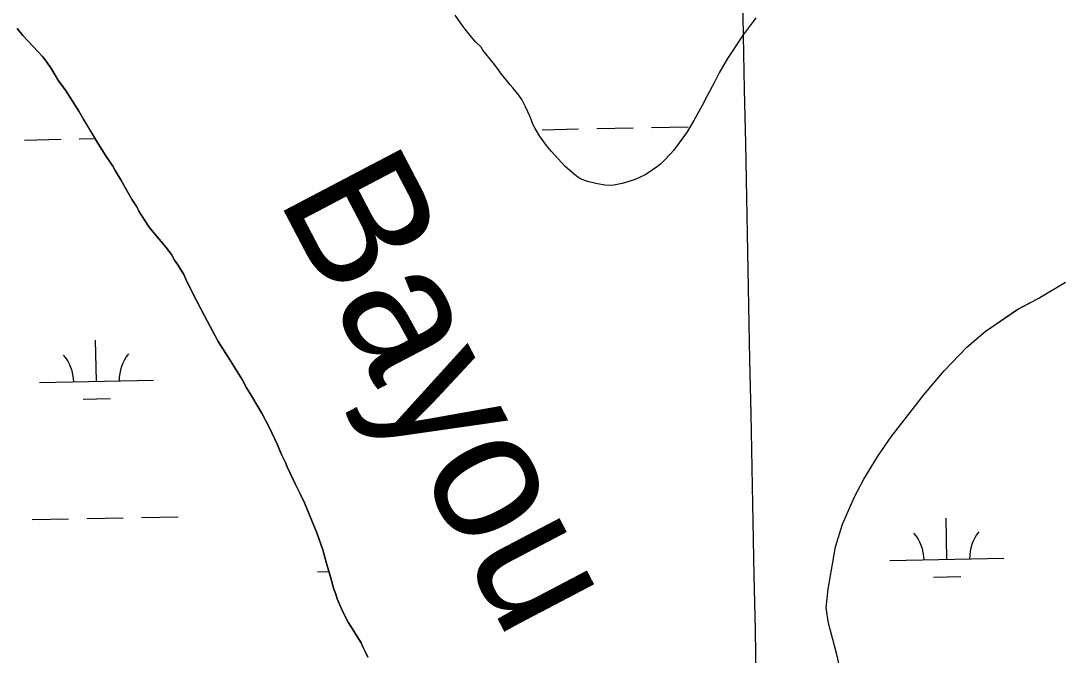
# Model space of a CAD drawing. Extents: x 3989314 to 4027622, y 243956 to 270014.
# Drawn here: x 4008658 to 4009573, y 263228 to 263784 of the extents above; entities that cross this region are included whole.
import ezdxf

# ---------------------------------------------------------------- set-up
doc = ezdxf.new("R2010")
doc.units = 0
for name, color, linetype in [('V-GRID-MAJR', 7, 'Continuous'), ('V-RIVR-EDGE', 7, 'Continuous'), ('V-RIVR-IDEN', 7, 'Continuous'), ('V-WETL-SWMP', 7, 'Continuous')]:
    doc.layers.add(name, color=color, linetype=linetype)

msp = doc.modelspace()

# ---------------------------------------------------------------- linework, layer by layer
at = {"layer": 'V-GRID-MAJR'}
msp.add_spline([(4009571.41, 249713.95), (4009450.71, 255770.16), (4009329.95, 261829.84), (4009209.19, 267889.51), (4009209.12, 267892.99)], degree=3, dxfattribs=at)
at = {"layer": 'V-RIVR-EDGE'}
for points in [[(4009302.09, 263786.33), (4009299.92, 263783.1), (4009291.21, 263771.58), (4009277.27, 263750.89), (4009270.12, 263738.09), (4009265.91, 263729.95), (4009259.4, 263717.93), (4009255.19, 263709.65), (4009247.92, 263696.34), (4009241.91, 263686.64), (4009232.7, 263673.7), (4009229.88, 263670.21), (4009227.58, 263667.49), (4009221.29, 263660.75), (4009218.47, 263658.16), (4009215.91, 263656.08), (4009212.05, 263653.36), (4009205.63, 263649.2), (4009199.46, 263646.2), (4009195.47, 263644.51), (4009184.92, 263641.1), (4009177.71, 263639.65), (4009174.36, 263639.37), (4009169.85, 263639.86), (4009161.85, 263641.24), (4009154.62, 263642.87), (4009148.55, 263645.29), (4009144.93, 263647.72), (4009141.43, 263650.66), (4009134.83, 263656.56), (4009131.72, 263659.64), (4009122.91, 263669.13), (4009118.62, 263674.52), (4009112.52, 263683.12), (4009108.62, 263689.42), (4009107.06, 263692.63), (4009104.18, 263699.71), (4009100.14, 263708.32), (4009096.89, 263714.75), (4009094.29, 263718.6), (4009089.23, 263725.15), (4009086.89, 263727.58), (4009078.33, 263738.11), (4009076.51, 263740.94), (4009071.84, 263746.97), (4009062.89, 263758.01), (4009061.33, 263760.58), (4009056.54, 263765.19), (4009051.74, 263770.84), (4009045.38, 263779.18), (4009038.5, 263788.68)], [(4008962.08, 263226.25), (4008959.61, 263231), (4008957.39, 263235.76), (4008956.21, 263238.85), (4008944.65, 263256.83), (4008941.39, 263263), (4008938.92, 263268.53), (4008935.13, 263277.4), (4008933.95, 263281.26), (4008932.25, 263285.89), (4008929.23, 263296.45), (4008927.92, 263300.31), (4008925.55, 263309.45), (4008922.53, 263320.13), (4008917.3, 263335.05), (4008906.34, 263361.29), (4008902.94, 263368.61), (4008901.38, 263371.57), (4008898.38, 263378.13), (4008896.56, 263381.73), (4008891.22, 263392.91), (4008889.65, 263396.77), (4008886, 263404.35), (4008882.61, 263412.33), (4008875.44, 263427.63), (4008869.19, 263439.45), (4008860.09, 263455.13), (4008855.67, 263462.06), (4008851.63, 263469.39), (4008840.19, 263488.15), (4008830.84, 263502.92), (4008825.63, 263512.04), (4008818.73, 263525.28), (4008808.31, 263545.33), (4008807.01, 263548.16), (4008803.24, 263555.23), (4008800.5, 263561.4), (4008795.3, 263570.01), (4008792.57, 263574.12), (4008789.71, 263578.87), (4008785.04, 263585.16), (4008772.71, 263599.79), (4008770.25, 263603), (4008765.7, 263609.81), (4008763.88, 263613.02), (4008761.28, 263617.13), (4008759.59, 263620.35), (4008755.43, 263626.9), (4008749.45, 263637.05), (4008745.28, 263644.5), (4008740.34, 263652.59), (4008738.26, 263656.32), (4008732.16, 263665.57), (4008725.27, 263676.61), (4008716.3, 263691.52), (4008712.79, 263697.04), (4008708.49, 263704.49), (4008697.57, 263722.22), (4008692.9, 263728.64), (4008690.7, 263731.34), (4008684.97, 263741.1), (4008680.04, 263748.42), (4008676.53, 263752.92), (4008673.03, 263756.64), (4008659.43, 263771), (4008654.5, 263777.03)], [(4009365.89, 263256.01), (4009363.92, 263269.4), (4009365.46, 263285.75), (4009372.07, 263322.95), (4009378.26, 263342.63), (4009388.75, 263366.78), (4009396.75, 263382.21), (4009409.84, 263403.25), (4009420.9, 263419.37), (4009449.61, 263456.05), (4009467.27, 263476.97), (4009487.21, 263497.84), (4009503.18, 263511.56), (4009531.46, 263530.7), (4009549.62, 263540.56), (4009573.6, 263554.85)], [(4009379.17, 263202.79), (4009373.3, 263228.47), (4009365.89, 263256.01)]]:
    msp.add_lwpolyline(points, dxfattribs=at)
at = {"layer": 'V-WETL-SWMP'}
for p, q in [((4009114.76, 263688.38), (4009146.76, 263689.01)), ((4009162.75, 263689.33), (4009194.75, 263689.97)), ((4009210.75, 263690.29), (4009242.74, 263690.93)), ((4008660.95, 263679.33), (4008692.94, 263679.97)), ((4008708.94, 263680.29), (4008722.89, 263680.57)), ((4008724.01, 263467.94), (4008723.3, 263503.94)), ((4008674.02, 263466.95), (4008774, 263468.94)), ((4008712.32, 263452.28), (4008736.32, 263452.75)), ((4008715.57, 263347.68), (4008747.56, 263348.32)), ((4008763.56, 263348.64), (4008795.55, 263349.27)), ((4008667.57, 263346.72), (4008699.57, 263347.36)), ((4009469.65, 263311.96), (4009468.93, 263347.95)), ((4009419.66, 263310.96), (4009519.64, 263312.95)), ((4008917.85, 263300.96), (4008927.7, 263301.16)), ((4009457.96, 263296.29), (4009481.96, 263296.77))]:
    msp.add_line(p, q, dxfattribs=at)
for points in [[(4009302.09, 263786.33), (4009299.92, 263783.1), (4009291.21, 263771.58), (4009277.27, 263750.89), (4009270.12, 263738.09), (4009265.91, 263729.95), (4009259.4, 263717.92), (4009255.19, 263709.65), (4009247.92, 263696.34), (4009241.91, 263686.64), (4009232.7, 263673.7), (4009229.88, 263670.21), (4009227.57, 263667.49), (4009221.29, 263660.75), (4009218.47, 263658.16), (4009215.91, 263656.09), (4009212.05, 263653.36), (4009205.63, 263649.2), (4009199.46, 263646.2), (4009195.47, 263644.51), (4009184.92, 263641.1), (4009177.71, 263639.64), (4009174.36, 263639.37), (4009169.85, 263639.86), (4009161.85, 263641.24), (4009154.62, 263642.87), (4009148.55, 263645.29), (4009144.93, 263647.72), (4009141.43, 263650.67), (4009134.83, 263656.56), (4009131.72, 263659.64), (4009122.91, 263669.13), (4009118.62, 263674.52), (4009112.52, 263683.12), (4009108.62, 263689.42), (4009107.06, 263692.63), (4009104.18, 263699.71), (4009100.14, 263708.32), (4009096.89, 263714.75), (4009094.29, 263718.6), (4009089.23, 263725.15), (4009086.89, 263727.59), (4009078.33, 263738.11), (4009076.51, 263740.94), (4009071.84, 263746.97), (4009062.89, 263758.01), (4009061.33, 263760.58), (4009056.54, 263765.19), (4009051.74, 263770.84), (4009045.38, 263779.18), (4009038.5, 263788.68)], [(4008654.5, 263777.03), (4008659.42, 263771), (4008673.03, 263756.64), (4008676.53, 263752.92), (4008680.04, 263748.42), (4008684.97, 263741.1), (4008690.7, 263731.34), (4008692.9, 263728.64), (4008697.57, 263722.22)], [(4008697.57, 263722.22), (4008708.49, 263704.49), (4008712.79, 263697.04), (4008716.29, 263691.52), (4008725.27, 263676.61), (4008732.16, 263665.57), (4008738.26, 263656.32), (4008740.34, 263652.59), (4008745.28, 263644.5), (4008749.45, 263637.05), (4008755.43, 263626.9), (4008759.59, 263620.34), (4008761.28, 263617.13), (4008763.88, 263613.02), (4008765.7, 263609.81), (4008770.25, 263603), (4008772.71, 263599.79), (4008785.04, 263585.16), (4008789.71, 263578.87), (4008792.57, 263574.12), (4008795.3, 263570.01), (4008800.5, 263561.4), (4008803.24, 263555.23), (4008807.01, 263548.16), (4008808.31, 263545.33), (4008818.73, 263525.28), (4008825.63, 263512.04), (4008830.84, 263502.92), (4008840.19, 263488.15), (4008851.63, 263469.39), (4008855.67, 263462.06), (4008860.09, 263455.13), (4008869.19, 263439.45), (4008875.44, 263427.63), (4008882.61, 263412.33), (4008886, 263404.35), (4008889.65, 263396.77), (4008891.22, 263392.91), (4008896.56, 263381.72), (4008898.38, 263378.13), (4008901.38, 263371.57), (4008902.95, 263368.61), (4008906.33, 263361.28), (4008917.3, 263335.05), (4008922.53, 263320.13), (4008925.55, 263309.45), (4008927.92, 263300.31), (4008929.23, 263296.45), (4008932.25, 263285.89), (4008933.95, 263281.26), (4008935.13, 263277.4), (4008938.92, 263268.53), (4008941.39, 263263), (4008944.65, 263256.83), (4008956.21, 263238.85), (4008957.39, 263235.76), (4008959.61, 263231), (4008962.08, 263226.25)], [(4009379.17, 263202.79), (4009373.3, 263228.47), (4009365.89, 263256.01), (4009363.92, 263269.4), (4009365.46, 263285.75), (4009372.07, 263322.95), (4009378.26, 263342.63), (4009388.75, 263366.78), (4009396.75, 263382.21), (4009409.84, 263403.25), (4009420.9, 263419.38), (4009449.61, 263456.04), (4009467.27, 263476.97), (4009487.21, 263497.84), (4009503.18, 263511.56), (4009531.47, 263530.7), (4009549.62, 263540.56), (4009573.6, 263554.85)]]:
    msp.add_lwpolyline(points, dxfattribs=at)
for centre, start, end in [((4008668.77, 263467.32), 0.36988, 41.91354), ((4008779.24, 263469.52), 140.36987, 181.91353), ((4009414.41, 263311.33), 0.36988, 41.91354), ((4009524.87, 263313.53), 140.36987, 181.91353)]:
    msp.add_arc(centre, 35.25, start, end, dxfattribs=at)

# ---------------------------------------------------------------- texts
at = {"layer": 'V-RIVR-IDEN'}
msp.add_text('Bayou', height=116, rotation=297.67221, dxfattribs=at).set_placement((4008882.25, 263628.67))

doc.saveas('drawing.dxf')
